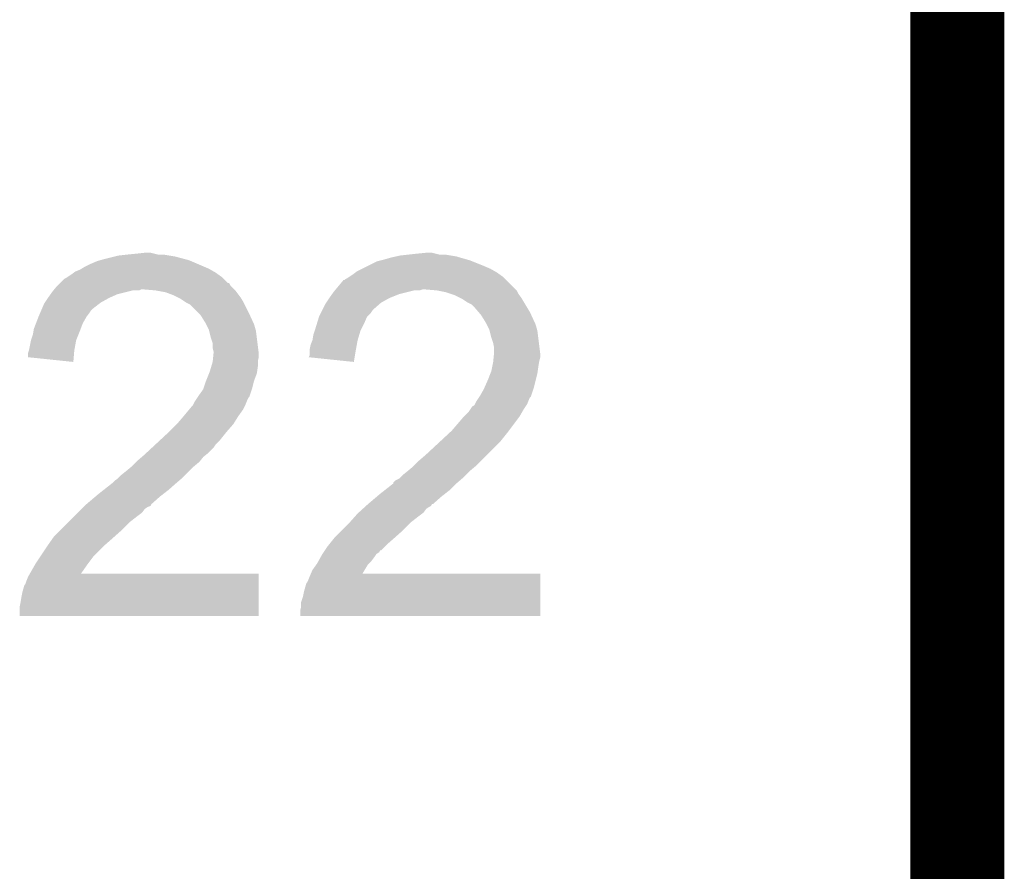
# Model space of a CAD drawing. Extents: x -4 to 126, y -8 to 66.
# Tile 257 of 259: x 123.23 to 125.89, y 49.42 to 51.72. Entities that reach past the tile are written whole.
import ezdxf

# ---------------------------------------------------------------- set-up
doc = ezdxf.new("R2010")
doc.units = 0
doc.layers.add('CLICKER_2_FOR_TMPM4L4A_V104_GKO', color=14, linetype='CONTINUOUS')
doc.layers.add('CLICKER_2_FOR_TMPM4L4A_V104_GTO', color=11, linetype='CONTINUOUS')

msp = doc.modelspace()

# ---------------------------------------------------------------- linework, layer by layer
at = {"layer": 'CLICKER_2_FOR_TMPM4L4A_V104_GKO', "const_width": 0.254}
msp.add_lwpolyline([(125.76302, -3.95986), (125.76302, 61.83376)], dxfattribs=at)
at = {"layer": 'CLICKER_2_FOR_TMPM4L4A_V104_GTO'}
for points in [[(123.44146, 51.064162), (123.450346, 51.0667), (123.696304, 51.064162), (123.690382, 51.0667)], [(123.450346, 51.0667), (123.45924, 51.06924), (123.690382, 51.0667), (123.680858, 51.06924)], [(123.45924, 51.06924), (123.48972, 51.07686), (123.680858, 51.06924), (123.65228, 51.07686)], [(123.48972, 51.07686), (123.499882, 51.0794), (123.65228, 51.07686), (123.637042, 51.0794)], [(123.499882, 51.0794), (123.52274, 51.08194), (123.637042, 51.0794), (123.621802, 51.08194)], [(123.52274, 51.08194), (123.54814, 51.08448), (123.606562, 51.08194), (123.5964, 51.08448)], [(123.54814, 51.08448), (123.571002, 51.08702), (123.5964, 51.08448), (123.586242, 51.08702)], [(124.198382, 51.064162), (124.208536, 51.0667), (124.453648, 51.064162), (124.447302, 51.0667)], [(124.208536, 51.0667), (124.2187, 51.06924), (124.447302, 51.0667), (124.438412, 51.06924)], [(124.2187, 51.06924), (124.236478, 51.07432), (124.438412, 51.06924), (124.420632, 51.07432)], [(124.236478, 51.07432), (124.24791, 51.07686), (124.420632, 51.07432), (124.411742, 51.07686)], [(124.24791, 51.07686), (124.259342, 51.0794), (124.411742, 51.07686), (124.396502, 51.0794)], [(124.259342, 51.0794), (124.2822, 51.08194), (124.396502, 51.0794), (124.381262, 51.08194)], [(124.2822, 51.08194), (124.30506, 51.08448), (124.366022, 51.08194), (124.35586, 51.08448)], [(124.30506, 51.08448), (124.330458, 51.08702), (124.35586, 51.08448), (124.345702, 51.08702)], [(123.38304, 51.03622), (123.395742, 51.0413), (123.757058, 51.03622), (123.748168, 51.0413)], [(123.395742, 51.0413), (123.399974, 51.04384), (123.748168, 51.0413), (123.743722, 51.04384)], [(123.399974, 51.04384), (123.40844, 51.04892), (123.743722, 51.04384), (123.73187, 51.04892)], [(123.40844, 51.04892), (123.42368, 51.05654), (123.73187, 51.04892), (123.71409, 51.05654)], [(123.42368, 51.05654), (123.44146, 51.064162), (123.71409, 51.05654), (123.696304, 51.064162)], [(124.142502, 51.03622), (124.15774, 51.04384), (124.516518, 51.03622), (124.503182, 51.04384)], [(124.15774, 51.04384), (124.172978, 51.05146), (124.503182, 51.04384), (124.4854, 51.05146)], [(124.172978, 51.05146), (124.198382, 51.064162), (124.4854, 51.05146), (124.453648, 51.064162)], [(123.3424, 51.00574), (123.352564, 51.015902), (123.794526, 51.00574), (123.78436, 51.015902)], [(123.352564, 51.015902), (123.357642, 51.018442), (123.78436, 51.015902), (123.78182, 51.018442)], [(123.357642, 51.018442), (123.361446, 51.020978), (123.78182, 51.018442), (123.779282, 51.020978)], [(123.361446, 51.020978), (123.37288, 51.0286), (123.779282, 51.020978), (123.768614, 51.0286)], [(123.37288, 51.0286), (123.379652, 51.03368), (123.768614, 51.0286), (123.761502, 51.03368)], [(123.379652, 51.03368), (123.38304, 51.03622), (123.761502, 51.03368), (123.757058, 51.03622)], [(124.085774, 50.98796), (124.106948, 51.01336), (124.57176, 50.98796), (124.54636, 51.01336)], [(124.106948, 51.01336), (124.109486, 51.013366), (124.54636, 51.01336), (124.546354, 51.013366)], [(124.109486, 51.013366), (124.112024, 51.015902), (124.546354, 51.013366), (124.543818, 51.015902)], [(124.112024, 51.015902), (124.117102, 51.018442), (124.543818, 51.015902), (124.541278, 51.018442)], [(124.117102, 51.018442), (124.120906, 51.020978), (124.541278, 51.018442), (124.538742, 51.020978)], [(124.120906, 51.020978), (124.13234, 51.0286), (124.538742, 51.020978), (124.528074, 51.0286)], [(124.13234, 51.0286), (124.139114, 51.03368), (124.528074, 51.0286), (124.520962, 51.03368)], [(124.139114, 51.03368), (124.142502, 51.03622), (124.520962, 51.03368), (124.516518, 51.03622)], [(123.32208, 50.98288), (123.324196, 50.98542), (123.527818, 50.98288), (123.537978, 50.98542)], [(123.324196, 50.98542), (123.32631, 50.987958), (123.555756, 50.98542), (123.560836, 50.987958)], [(123.32631, 50.987958), (123.326312, 50.98796), (123.560836, 50.987958), (123.568462, 50.98796)], [(123.326312, 50.98796), (123.334778, 50.998118), (123.8123, 50.98796), (123.802144, 50.998118)], [(123.334778, 50.998118), (123.33478, 50.99812), (123.802144, 50.998118), (123.802142, 50.99812)], [(123.33478, 50.99812), (123.339856, 51.003196), (123.802142, 50.99812), (123.799602, 51.003196)], [(123.339856, 51.003196), (123.342394, 51.005734), (123.799602, 51.003196), (123.797066, 51.005734)], [(123.342394, 51.005734), (123.3424, 51.00574), (123.797066, 51.005734), (123.794526, 51.00574)], [(123.598942, 50.98542), (123.568462, 50.98796), (123.81484, 50.98542), (123.8123, 50.98796)], [(123.598954, 50.985418), (123.598942, 50.98542), (123.81484, 50.985418), (123.81484, 50.98542)], [(123.626878, 50.98034), (123.598954, 50.985418), (123.81865, 50.98034), (123.81484, 50.985418)], [(124.08154, 50.98288), (124.083656, 50.98542), (124.287278, 50.98288), (124.297438, 50.98542)], [(124.083656, 50.98542), (124.085772, 50.987958), (124.312676, 50.98542), (124.320298, 50.987958)], [(124.085772, 50.987958), (124.085774, 50.98796), (124.320298, 50.987958), (124.327922, 50.98796)], [(124.3584, 50.98542), (124.327922, 50.98796), (124.5743, 50.98542), (124.57176, 50.98796)], [(124.35842, 50.985416), (124.3584, 50.98542), (124.574302, 50.985416), (124.5743, 50.98542)], [(124.383798, 50.98034), (124.35842, 50.985416), (124.576842, 50.98034), (124.574302, 50.985416)], [(123.300912, 50.9524), (123.30938, 50.9651), (123.451622, 50.9524), (123.47448, 50.9651)], [(123.30938, 50.9651), (123.316636, 50.97526), (123.47448, 50.9651), (123.497338, 50.97526)], [(123.316636, 50.97526), (123.32208, 50.98288), (123.497338, 50.97526), (123.527818, 50.98288)], [(123.6472, 50.97272), (123.626878, 50.98034), (123.824366, 50.97272), (123.81865, 50.98034)], [(123.662444, 50.965098), (123.6472, 50.97272), (123.830082, 50.965098), (123.824366, 50.97272)], [(123.667518, 50.96256), (123.662444, 50.965098), (123.831606, 50.96256), (123.830082, 50.965098)], [(123.682758, 50.952402), (123.667518, 50.96256), (123.8377, 50.952402), (123.831606, 50.96256)], [(124.060372, 50.9524), (124.06884, 50.9651), (124.20854, 50.9524), (124.231398, 50.9651)], [(124.06884, 50.9651), (124.076094, 50.975258), (124.231398, 50.9651), (124.256798, 50.975258)], [(124.076094, 50.975258), (124.08154, 50.98288), (124.256798, 50.975258), (124.287278, 50.98288)], [(124.399038, 50.97526), (124.383798, 50.98034), (124.579382, 50.97526), (124.576842, 50.98034)], [(124.406658, 50.97272), (124.399038, 50.97526), (124.581288, 50.97272), (124.579382, 50.97526)], [(124.421902, 50.965098), (124.406658, 50.97272), (124.587002, 50.965098), (124.581288, 50.97272)], [(124.426978, 50.96256), (124.421902, 50.965098), (124.588526, 50.96256), (124.587002, 50.965098)], [(124.442218, 50.952402), (124.426978, 50.96256), (124.59462, 50.952402), (124.588526, 50.96256)], [(123.288334, 50.92446), (123.2916, 50.93208), (123.42114, 50.92446), (123.42622, 50.93208)], [(123.2916, 50.93208), (123.292688, 50.934618), (123.42622, 50.93208), (123.42876, 50.934618)], [(123.292688, 50.934618), (123.299222, 50.949862), (123.42876, 50.934618), (123.448358, 50.949862)], [(123.299222, 50.949862), (123.300912, 50.9524), (123.448358, 50.949862), (123.451622, 50.9524)], [(123.682762, 50.9524), (123.682758, 50.952402), (123.8377, 50.9524), (123.8377, 50.952402)], [(123.692916, 50.947322), (123.682762, 50.9524), (123.84024, 50.947322), (123.8377, 50.9524)], [(123.71324, 50.927), (123.692916, 50.947322), (123.8504, 50.927), (123.84024, 50.947322)], [(124.045978, 50.924458), (124.04979, 50.93208), (124.180598, 50.924458), (124.18568, 50.93208)], [(124.04979, 50.93208), (124.05106, 50.934622), (124.18568, 50.93208), (124.18822, 50.934622)], [(124.05106, 50.934622), (124.058682, 50.949862), (124.18822, 50.934622), (124.205638, 50.949862)], [(124.058682, 50.949862), (124.060372, 50.9524), (124.205638, 50.949862), (124.20854, 50.9524)], [(124.452376, 50.947322), (124.442218, 50.952402), (124.597668, 50.947322), (124.59462, 50.952402)], [(124.462542, 50.93716), (124.452376, 50.947322), (124.603764, 50.93716), (124.597668, 50.947322)], [(124.471254, 50.926998), (124.462542, 50.93716), (124.60986, 50.926998), (124.603764, 50.93716)], [(123.277142, 50.89652), (123.283978, 50.914298), (123.40336, 50.89652), (123.413518, 50.914298)], [(123.283978, 50.914298), (123.28398, 50.9143), (123.413518, 50.914298), (123.413518, 50.9143)], [(123.28398, 50.9143), (123.288334, 50.92446), (123.413518, 50.9143), (123.42114, 50.92446)], [(123.720858, 50.919382), (123.71324, 50.927), (123.853918, 50.919382), (123.8504, 50.927)], [(123.73356, 50.899058), (123.720858, 50.919382), (123.8633, 50.899058), (123.853918, 50.919382)], [(124.035428, 50.89652), (124.040898, 50.914296), (124.16282, 50.89652), (124.170438, 50.914296)], [(124.040898, 50.914296), (124.0409, 50.9143), (124.170438, 50.914296), (124.17044, 50.9143)], [(124.0409, 50.9143), (124.045978, 50.924458), (124.17044, 50.9143), (124.180598, 50.924458)], [(124.47778, 50.919382), (124.471254, 50.926998), (124.613376, 50.919382), (124.60986, 50.926998)], [(124.49048, 50.899058), (124.47778, 50.919382), (124.622758, 50.899058), (124.613376, 50.919382)], [(123.270434, 50.8762), (123.271282, 50.881282), (123.39574, 50.8762), (123.397644, 50.881282)], [(123.271282, 50.881282), (123.277142, 50.89652), (123.397644, 50.881282), (123.40336, 50.89652)], [(123.7361, 50.89398), (123.73356, 50.899058), (123.865642, 50.89398), (123.8633, 50.899058)], [(123.74372, 50.878742), (123.7361, 50.89398), (123.869994, 50.878742), (123.865642, 50.89398)], [(123.744358, 50.876198), (123.74372, 50.878742), (123.87072, 50.876198), (123.869994, 50.878742)], [(124.029046, 50.876198), (124.03074, 50.88128), (124.152658, 50.876198), (124.155198, 50.88128)], [(124.03074, 50.88128), (124.035428, 50.89652), (124.155198, 50.88128), (124.16282, 50.89652)], [(124.49302, 50.89398), (124.49048, 50.899058), (124.625102, 50.89398), (124.622758, 50.899058)], [(124.50064, 50.878742), (124.49302, 50.89398), (124.629454, 50.878742), (124.625102, 50.89398)], [(124.501278, 50.876198), (124.50064, 50.878742), (124.63018, 50.876198), (124.629454, 50.878742)], [(123.263662, 50.8508), (123.26874, 50.86604), (123.38558, 50.8508), (123.391676, 50.86604)], [(123.26874, 50.86604), (123.270434, 50.8762), (123.391676, 50.86604), (123.39574, 50.8762)], [(123.748802, 50.85842), (123.744358, 50.876198), (123.872944, 50.85842), (123.87072, 50.876198)], [(123.753878, 50.843182), (123.748802, 50.85842), (123.874848, 50.843182), (123.872944, 50.85842)], [(124.02312, 50.850802), (124.025662, 50.866042), (124.14504, 50.850802), (124.14961, 50.866042)], [(124.025662, 50.866042), (124.029046, 50.876198), (124.14961, 50.866042), (124.152658, 50.876198)], [(124.505722, 50.85842), (124.501278, 50.876198), (124.632404, 50.85842), (124.63018, 50.876198)], [(124.510798, 50.84318), (124.505722, 50.85842), (124.634308, 50.84318), (124.632404, 50.85842)], [(123.257734, 50.822862), (123.25858, 50.825402), (123.3805, 50.822862), (123.38096, 50.825402)], [(123.25858, 50.825402), (123.26366, 50.850798), (123.38096, 50.825402), (123.38558, 50.850798)], [(123.26366, 50.850798), (123.263662, 50.8508), (123.38558, 50.850798), (123.38558, 50.8508)], [(123.75388, 50.830482), (123.753878, 50.843182), (123.876436, 50.830482), (123.874848, 50.843182)], [(123.75642, 50.820322), (123.75388, 50.830482), (123.877706, 50.820322), (123.876436, 50.830482)], [(124.0155, 50.825402), (124.018042, 50.838102), (124.140422, 50.825402), (124.14273, 50.838102)], [(124.0155, 50.82286), (124.0155, 50.825402), (124.13996, 50.82286), (124.140422, 50.825402)], [(124.018042, 50.838102), (124.023118, 50.8508), (124.14273, 50.838102), (124.14504, 50.8508)], [(124.023118, 50.8508), (124.02312, 50.850802), (124.14504, 50.8508), (124.14504, 50.850802)], [(124.51334, 50.830482), (124.510798, 50.84318), (124.635896, 50.830482), (124.634308, 50.84318)], [(124.51334, 50.817778), (124.51334, 50.830482), (124.637484, 50.817778), (124.635896, 50.830482)], [(123.25604, 50.8051), (123.256042, 50.817782), (123.379006, 50.8051), (123.380072, 50.817782)], [(123.377938, 50.792382), (123.25604, 50.8051), (123.377938, 50.792382), (123.379006, 50.8051)], [(123.256042, 50.817782), (123.257734, 50.822862), (123.380072, 50.817782), (123.3805, 50.822862)], [(123.754132, 50.794918), (123.755148, 50.805078), (123.8758, 50.794918), (123.87834, 50.805078)], [(123.755148, 50.805078), (123.756164, 50.815238), (123.87834, 50.805078), (123.87834, 50.815238)], [(123.756164, 50.815238), (123.75642, 50.817778), (123.87834, 50.815238), (123.878024, 50.817778)], [(123.75642, 50.817778), (123.75642, 50.820322), (123.878024, 50.817778), (123.877706, 50.820322)], [(124.012974, 50.805106), (124.0155, 50.810164), (124.136988, 50.805106), (124.137834, 50.810164)], [(124.13486, 50.792382), (124.012974, 50.805106), (124.13486, 50.792382), (124.136988, 50.805106)], [(124.0155, 50.810164), (124.0155, 50.82286), (124.137834, 50.810164), (124.13996, 50.82286)], [(124.511054, 50.79492), (124.51207, 50.805078), (124.63526, 50.79492), (124.6378, 50.805078)], [(124.51207, 50.805078), (124.513086, 50.815238), (124.6378, 50.805078), (124.6378, 50.815238)], [(124.513086, 50.815238), (124.51334, 50.817778), (124.6378, 50.815238), (124.637484, 50.817778)], [(123.74626, 50.766978), (123.75007, 50.77968), (123.873984, 50.766978), (123.8758, 50.77968)], [(123.75007, 50.77968), (123.75388, 50.792382), (123.8758, 50.77968), (123.8758, 50.792382)], [(123.75388, 50.792382), (123.754132, 50.794918), (123.8758, 50.792382), (123.8758, 50.794918)], [(124.50572, 50.766982), (124.50826, 50.77968), (124.630906, 50.766982), (124.63272, 50.77968)], [(124.50826, 50.77968), (124.5108, 50.792378), (124.63272, 50.77968), (124.634836, 50.792378)], [(124.5108, 50.792378), (124.511054, 50.79492), (124.634836, 50.792378), (124.63526, 50.79492)], [(123.7361, 50.74158), (123.744226, 50.761896), (123.86564, 50.74158), (123.873258, 50.761896)], [(123.744226, 50.761896), (123.74626, 50.766978), (123.873258, 50.761896), (123.873984, 50.766978)], [(124.49556, 50.74158), (124.503686, 50.7619), (124.625098, 50.74158), (124.63018, 50.7619)], [(124.503686, 50.7619), (124.50572, 50.766982), (124.63018, 50.7619), (124.630906, 50.766982)], [(123.72848, 50.718722), (123.729326, 50.721262), (123.859712, 50.718722), (123.86056, 50.721262)], [(123.729326, 50.721262), (123.736098, 50.741578), (123.86056, 50.721262), (123.86564, 50.741578)], [(123.736098, 50.741578), (123.7361, 50.74158), (123.86564, 50.741578), (123.86564, 50.74158)], [(124.4854, 50.718722), (124.486528, 50.721262), (124.619172, 50.718722), (124.62002, 50.721262)], [(124.486528, 50.721262), (124.49556, 50.74158), (124.62002, 50.721262), (124.625098, 50.74158)], [(123.709006, 50.69078), (123.71239, 50.695856), (123.84786, 50.69078), (123.850398, 50.695856)], [(123.71239, 50.695856), (123.714084, 50.698398), (123.850398, 50.695856), (123.852936, 50.698398)], [(123.714084, 50.698398), (123.71578, 50.70094), (123.852936, 50.698398), (123.853782, 50.70094)], [(123.71578, 50.70094), (123.72848, 50.718722), (123.853782, 50.70094), (123.859712, 50.718722)], [(124.468466, 50.69078), (124.47185, 50.695856), (124.60732, 50.69078), (124.609858, 50.695856)], [(124.47185, 50.695856), (124.473544, 50.698398), (124.609858, 50.695856), (124.612396, 50.698398)], [(124.473544, 50.698398), (124.475238, 50.700938), (124.612396, 50.698398), (124.613242, 50.700938)], [(124.475238, 50.700938), (124.4854, 50.718722), (124.613242, 50.700938), (124.619172, 50.718722)], [(123.689532, 50.66284), (123.697998, 50.672998), (123.835158, 50.66284), (123.840238, 50.672998)], [(123.697998, 50.672998), (123.700542, 50.675544), (123.840238, 50.672998), (123.84151, 50.675544)], [(123.700542, 50.675544), (123.70181, 50.67808), (123.84151, 50.675544), (123.84278, 50.67808)], [(123.70181, 50.67808), (123.705622, 50.685702), (123.84278, 50.67808), (123.845828, 50.685702)], [(123.705622, 50.685702), (123.709006, 50.69078), (123.845828, 50.685702), (123.84786, 50.69078)], [(124.448148, 50.662842), (124.454926, 50.673002), (124.592082, 50.662842), (124.598854, 50.673002)], [(124.454926, 50.673002), (124.460002, 50.675546), (124.598854, 50.673002), (124.60055, 50.675546)], [(124.460002, 50.675546), (124.461268, 50.678078), (124.60055, 50.675546), (124.602238, 50.678078)], [(124.461268, 50.678078), (124.465082, 50.685702), (124.602238, 50.678078), (124.605288, 50.685702)], [(124.465082, 50.685702), (124.468466, 50.69078), (124.605288, 50.685702), (124.60732, 50.69078)], [(123.65736, 50.62474), (123.6726, 50.64252), (123.80976, 50.62474), (123.820872, 50.64252)], [(123.6726, 50.64252), (123.674716, 50.64506), (123.820872, 50.64252), (123.82246, 50.64506)], [(123.674716, 50.64506), (123.689532, 50.66284), (123.82246, 50.64506), (123.835158, 50.66284)], [(124.399042, 50.60696), (124.429518, 50.64252), (124.553344, 50.60696), (124.580014, 50.64252)], [(124.429518, 50.64252), (124.432058, 50.64506), (124.580014, 50.64252), (124.58192, 50.64506)], [(124.432058, 50.64506), (124.44476, 50.65776), (124.58192, 50.64506), (124.589176, 50.65776)], [(124.44476, 50.65776), (124.448148, 50.662842), (124.589176, 50.65776), (124.592082, 50.662842)], [(123.63958, 50.60696), (123.657358, 50.624738), (123.794202, 50.60696), (123.80976, 50.624738)], [(123.657358, 50.624738), (123.65736, 50.62474), (123.80976, 50.624738), (123.80976, 50.62474)], [(123.60949, 50.57902), (123.636844, 50.60442), (123.77166, 50.57902), (123.79198, 50.60442)], [(123.636844, 50.60442), (123.63958, 50.60696), (123.79198, 50.60442), (123.794202, 50.60696)], [(124.36895, 50.57902), (124.396306, 50.60442), (124.53112, 50.57902), (124.55144, 50.60442)], [(124.396306, 50.60442), (124.399042, 50.60696), (124.55144, 50.60442), (124.553344, 50.60696)], [(123.573928, 50.545998), (123.59034, 50.561238), (123.741178, 50.545998), (123.756418, 50.561238)], [(123.59034, 50.561238), (123.598548, 50.56886), (123.756418, 50.561238), (123.7615, 50.56886)], [(123.598548, 50.56886), (123.60949, 50.57902), (123.7615, 50.56886), (123.77166, 50.57902)], [(124.32792, 50.54092), (124.36895, 50.57902), (124.49302, 50.54092), (124.53112, 50.57902)], [(123.55068, 50.52568), (123.56253, 50.535838), (123.72035, 50.52568), (123.728478, 50.535838)], [(123.56253, 50.535838), (123.56846, 50.54092), (123.728478, 50.535838), (123.73483, 50.54092)], [(123.56846, 50.54092), (123.573928, 50.545998), (123.73483, 50.54092), (123.741178, 50.545998)], [(124.31014, 50.52568), (124.32792, 50.54092), (124.47778, 50.52568), (124.49302, 50.54092)], [(123.5202, 50.49774), (123.535438, 50.510438), (123.69038, 50.49774), (123.703078, 50.510438)], [(123.535438, 50.510438), (123.535442, 50.510442), (123.703078, 50.510438), (123.703082, 50.510442)], [(123.535442, 50.510442), (123.548138, 50.523138), (123.703082, 50.510442), (123.718318, 50.523138)], [(123.548138, 50.523138), (123.55068, 50.52568), (123.718318, 50.523138), (123.72035, 50.52568)], [(124.279662, 50.497742), (124.294898, 50.510438), (124.447302, 50.497742), (124.462536, 50.510438)], [(124.294898, 50.510438), (124.2949, 50.51044), (124.462536, 50.510438), (124.46254, 50.51044)], [(124.2949, 50.51044), (124.31014, 50.52568), (124.46254, 50.51044), (124.47778, 50.52568)], [(123.497342, 50.477422), (123.49988, 50.47996), (123.669638, 50.477422), (123.6726, 50.47996)], [(123.49988, 50.47996), (123.507502, 50.487582), (123.6726, 50.47996), (123.680222, 50.487582)], [(123.507502, 50.487582), (123.5202, 50.49774), (123.680222, 50.487582), (123.69038, 50.49774)], [(124.2568, 50.477422), (124.259338, 50.47996), (124.426558, 50.477422), (124.42952, 50.47996)], [(124.259338, 50.47996), (124.266962, 50.487582), (124.42952, 50.47996), (124.437142, 50.487582)], [(124.266962, 50.487582), (124.27966, 50.49774), (124.437142, 50.487582), (124.4473, 50.49774)], [(124.27966, 50.49774), (124.279662, 50.497742), (124.4473, 50.49774), (124.447302, 50.497742)], [(123.45947, 50.44694), (123.4821, 50.46472), (123.634502, 50.44694), (123.65482, 50.46472)], [(123.4821, 50.46472), (123.48972, 50.47234), (123.65482, 50.46472), (123.66371, 50.47234)], [(123.48972, 50.47234), (123.497342, 50.477422), (123.66371, 50.47234), (123.669638, 50.477422)], [(124.218926, 50.44694), (124.241552, 50.464722), (124.393958, 50.44694), (124.41174, 50.464722)], [(124.241552, 50.464722), (124.24156, 50.464728), (124.41174, 50.464722), (124.411746, 50.464728)], [(124.24156, 50.464728), (124.241566, 50.467266), (124.411746, 50.464728), (124.414708, 50.467266)], [(124.241566, 50.467266), (124.246644, 50.472342), (124.414708, 50.467266), (124.42063, 50.472342)], [(124.246644, 50.472342), (124.2568, 50.477422), (124.42063, 50.472342), (124.426558, 50.477422)], [(123.41352, 50.40884), (123.437534, 50.42916), (123.588782, 50.40884), (123.61164, 50.42916)], [(123.437534, 50.42916), (123.44654, 50.43678), (123.61164, 50.42916), (123.621438, 50.43678)], [(123.44654, 50.43678), (123.45947, 50.44694), (123.621438, 50.43678), (123.634502, 50.44694)], [(124.17298, 50.40884), (124.196994, 50.42916), (124.348234, 50.40884), (124.3711, 50.42916)], [(124.196994, 50.42916), (124.206, 50.43678), (124.3711, 50.42916), (124.380896, 50.43678)], [(124.206, 50.43678), (124.218926, 50.44694), (124.380896, 50.43678), (124.393958, 50.44694)], [(123.400818, 50.396138), (123.405898, 50.401218), (123.570998, 50.396138), (123.578616, 50.401218)], [(123.405898, 50.401218), (123.40844, 50.40376), (123.578616, 50.401218), (123.586232, 50.40376)], [(123.40844, 50.40376), (123.413516, 50.408836), (123.586232, 50.40376), (123.588778, 50.408836)], [(123.413516, 50.408836), (123.41352, 50.40884), (123.588778, 50.408836), (123.588782, 50.40884)], [(124.159006, 50.396138), (124.164594, 50.401218), (124.330458, 50.396138), (124.338078, 50.401218)], [(124.164594, 50.401218), (124.167388, 50.403758), (124.338078, 50.401218), (124.343154, 50.403758)], [(124.167388, 50.403758), (124.172964, 50.408826), (124.343154, 50.403758), (124.345694, 50.408826)], [(124.172964, 50.408826), (124.17298, 50.40884), (124.345694, 50.408826), (124.348234, 50.40884)], [(123.365258, 50.360578), (123.38304, 50.37836), (123.53036, 50.360578), (123.55322, 50.37836)], [(123.38304, 50.37836), (123.390658, 50.385978), (123.55322, 50.37836), (123.563378, 50.385978)], [(123.390658, 50.385978), (123.400818, 50.396138), (123.563378, 50.385978), (123.570998, 50.396138)], [(124.12472, 50.36058), (124.140524, 50.37836), (124.289822, 50.36058), (124.31268, 50.37836)], [(124.140524, 50.37836), (124.14504, 50.38344), (124.31268, 50.37836), (124.319452, 50.38344)], [(124.14504, 50.38344), (124.14783, 50.385978), (124.319452, 50.38344), (124.322838, 50.385978)], [(124.14783, 50.385978), (124.159006, 50.396138), (124.322838, 50.385978), (124.330458, 50.396138)], [(123.3424, 50.33772), (123.365258, 50.360578), (123.5075, 50.33772), (123.53036, 50.360578)], [(124.10186, 50.33772), (124.124718, 50.360578), (124.26696, 50.33772), (124.28982, 50.360578)], [(124.124718, 50.360578), (124.12472, 50.36058), (124.28982, 50.360578), (124.289822, 50.36058)], [(123.324622, 50.319942), (123.3424, 50.33772), (123.487498, 50.319942), (123.5075, 50.33772)], [(124.08408, 50.31994), (124.10186, 50.33772), (124.246956, 50.31994), (124.26696, 50.33772)], [(123.288212, 50.266598), (123.30684, 50.29454), (123.4313, 50.266598), (123.459238, 50.29454)], [(123.30684, 50.29454), (123.310396, 50.299622), (123.459238, 50.29454), (123.46432, 50.299622)], [(123.310396, 50.299622), (123.322842, 50.3174), (123.46432, 50.299622), (123.48464, 50.3174)], [(123.322842, 50.3174), (123.324622, 50.319942), (123.48464, 50.3174), (123.487498, 50.319942)], [(124.056986, 50.28438), (124.06376, 50.29454), (124.208534, 50.28438), (124.218696, 50.29454)], [(124.06376, 50.29454), (124.067824, 50.299622), (124.218696, 50.29454), (124.22378, 50.299622)], [(124.067824, 50.299622), (124.082048, 50.3174), (124.22378, 50.299622), (124.2441, 50.3174)], [(124.082048, 50.3174), (124.08408, 50.31994), (124.2441, 50.3174), (124.246956, 50.31994)], [(124.045698, 50.2666), (124.04852, 50.27168), (124.19076, 50.2666), (124.194146, 50.27168)], [(124.04852, 50.27168), (124.050212, 50.274218), (124.194146, 50.27168), (124.195838, 50.274218)], [(124.050212, 50.274218), (124.0536, 50.2793), (124.195838, 50.274218), (124.203456, 50.2793)], [(124.0536, 50.2793), (124.056976, 50.284366), (124.203456, 50.2793), (124.205994, 50.284366)], [(124.056976, 50.284366), (124.056986, 50.28438), (124.205994, 50.284366), (124.208534, 50.28438)], [(123.260392, 50.22088), (123.274908, 50.24628), (123.398322, 50.22088), (123.41606, 50.24628)], [(123.274908, 50.24628), (123.27636, 50.24882), (123.41606, 50.24628), (123.417964, 50.24882)], [(123.27636, 50.24882), (123.288212, 50.266598), (123.417964, 50.24882), (123.4313, 50.266598)], [(124.023122, 50.231042), (124.034006, 50.246278), (124.16386, 50.231042), (124.172978, 50.246278)], [(124.034006, 50.246278), (124.035822, 50.24882), (124.172978, 50.246278), (124.175518, 50.24882)], [(124.035822, 50.24882), (124.040054, 50.25644), (124.175518, 50.24882), (124.183138, 50.25644)], [(124.040054, 50.25644), (124.045698, 50.2666), (124.183138, 50.25644), (124.19076, 50.2666)], [(123.25604, 50.213262), (123.26038, 50.220858), (123.878338, 50.213262), (123.87834, 50.220858)], [(123.26038, 50.220858), (123.260392, 50.22088), (123.87834, 50.220858), (123.398322, 50.22088)], [(124.0155, 50.21326), (124.018756, 50.220858), (124.637798, 50.21326), (124.6378, 50.220858)], [(124.018756, 50.220858), (124.018766, 50.22088), (124.6378, 50.220858), (124.15778, 50.22088)], [(124.018766, 50.22088), (124.023122, 50.231042), (124.15778, 50.22088), (124.16386, 50.231042)], [(123.2408, 50.17262), (123.245884, 50.190402), (123.87833, 50.17262), (123.878334, 50.190402)], [(123.245884, 50.190402), (123.24842, 50.192944), (123.878334, 50.190402), (123.878334, 50.192944)], [(123.24842, 50.192944), (123.25096, 50.20056), (123.878334, 50.192944), (123.878336, 50.20056)], [(123.25096, 50.20056), (123.25604, 50.213262), (123.878336, 50.20056), (123.878338, 50.213262)], [(124.00026, 50.17262), (124.00534, 50.190402), (124.63779, 50.17262), (124.637794, 50.190402)], [(124.00534, 50.190402), (124.005344, 50.192946), (124.637794, 50.190402), (124.637794, 50.192946)], [(124.005344, 50.192946), (124.01042, 50.20056), (124.637794, 50.192946), (124.637796, 50.20056)], [(124.01042, 50.20056), (124.0155, 50.21326), (124.637796, 50.20056), (124.637798, 50.21326)], [(123.23826, 50.15992), (123.2408, 50.17262), (123.878328, 50.15992), (123.87833, 50.17262)], [(123.99772, 50.159922), (124.00026, 50.17262), (124.637788, 50.159922), (124.63779, 50.17262)], [(123.23318, 50.131982), (123.23572, 50.14468), (123.878322, 50.131982), (123.878324, 50.14468)], [(123.23572, 50.14468), (123.23826, 50.15992), (123.878324, 50.14468), (123.878328, 50.15992)], [(123.99264, 50.131982), (123.992642, 50.144682), (124.637782, 50.131982), (124.637784, 50.144682)], [(123.992642, 50.144682), (123.99772, 50.159922), (124.637784, 50.144682), (124.637788, 50.159922)], [(123.23318, 50.106602), (123.23318, 50.131982), (123.878318, 50.106602), (123.878322, 50.131982)], [(123.9901, 50.121822), (123.99264, 50.131982), (124.63778, 50.121822), (124.637782, 50.131982)], [(123.9901, 50.106602), (123.9901, 50.121822), (124.637778, 50.106602), (124.63778, 50.121822)], [(123.878318, 50.10658), (123.23318, 50.106602), (123.878318, 50.10658), (123.878318, 50.106602)], [(124.637778, 50.10658), (123.9901, 50.106602), (124.637778, 50.10658), (124.637778, 50.106602)]]:
    msp.add_solid(points, dxfattribs=at)

doc.saveas('drawing.dxf')
